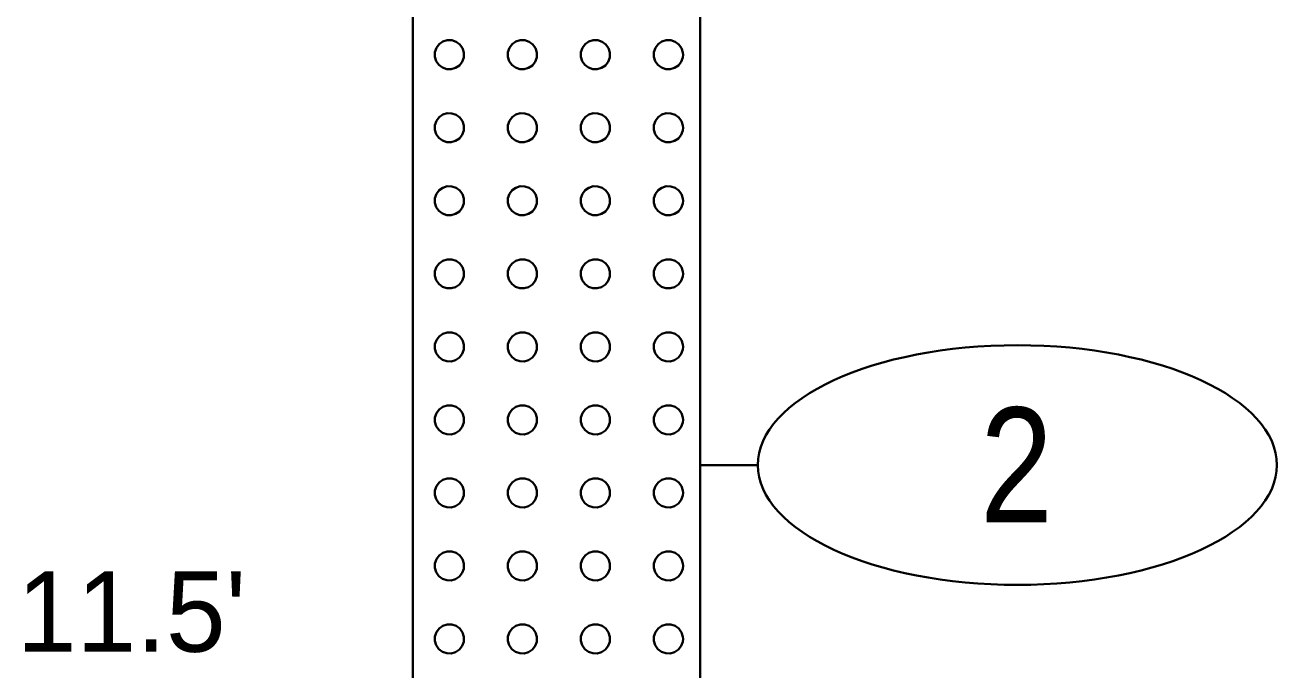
# Model space of a CAD drawing. Extents: x -76 to 974, y -1080 to -735.
# Drawn here: x -70.53 to -59.64, y -778.09 to -772.48 of the extents above; entities that cross this region are included whole.
import ezdxf
from ezdxf.enums import TextEntityAlignment as Align

# ---------------------------------------------------------------- set-up
doc = ezdxf.new("R2010")
doc.units = 0
doc.header["$LTSCALE"] = 0.36
doc.layers.add('27', color=7, linetype='Continuous', lineweight=40)

msp = doc.modelspace()

# ---------------------------------------------------------------- linework, layer by layer
at = {"layer": '27'}
for p, q in [((-67.154, -766.7053), (-67.154, -778.2053)), ((-64.654, -778.2053), (-64.654, -766.7053)), ((-64.154, -776.3053), (-64.654, -776.3053))]:
    msp.add_line(p, q, dxfattribs=at)
for points in [[(-66.7094, -772.7378), (-66.7109, -772.718), (-66.7231, -772.6804), (-66.7462, -772.6483), (-66.7781, -772.6249), (-66.8156, -772.6124), (-66.8552, -772.6121), (-66.8929, -772.6239), (-66.9252, -772.6467), (-66.9489, -772.6784), (-66.9617, -772.7158), (-66.9624, -772.7554), (-66.9509, -772.7932), (-66.9283, -772.8257), (-66.8969, -772.8497), (-66.8595, -772.8628), (-66.82, -772.8639), (-66.7821, -772.8527), (-66.7494, -772.8304), (-66.7251, -772.7991), (-66.7117, -772.7619)], [(-66.0744, -772.7378), (-66.0759, -772.718), (-66.0881, -772.6804), (-66.1112, -772.6483), (-66.1431, -772.6249), (-66.1806, -772.6124), (-66.2202, -772.6121), (-66.2579, -772.6239), (-66.2902, -772.6467), (-66.3139, -772.6784), (-66.3267, -772.7158), (-66.3274, -772.7554), (-66.3159, -772.7932), (-66.2933, -772.8257), (-66.2619, -772.8497), (-66.2245, -772.8628), (-66.185, -772.8639), (-66.1471, -772.8527), (-66.1144, -772.8304), (-66.0901, -772.7991), (-66.0767, -772.7619)], [(-65.4394, -772.7378), (-65.4409, -772.718), (-65.4531, -772.6804), (-65.4762, -772.6483), (-65.5081, -772.6249), (-65.5456, -772.6124), (-65.5852, -772.6121), (-65.6229, -772.6239), (-65.6552, -772.6467), (-65.6789, -772.6784), (-65.6917, -772.7158), (-65.6924, -772.7554), (-65.6809, -772.7932), (-65.6583, -772.8257), (-65.6269, -772.8497), (-65.5895, -772.8628), (-65.55, -772.8639), (-65.5121, -772.8527), (-65.4794, -772.8304), (-65.4551, -772.7991), (-65.4417, -772.7619)], [(-64.8044, -772.7378), (-64.8059, -772.718), (-64.8181, -772.6804), (-64.8412, -772.6483), (-64.8731, -772.6249), (-64.9106, -772.6124), (-64.9502, -772.6121), (-64.9879, -772.6239), (-65.0202, -772.6467), (-65.0439, -772.6784), (-65.0567, -772.7158), (-65.0574, -772.7554), (-65.0459, -772.7932), (-65.0233, -772.8257), (-64.9919, -772.8497), (-64.9545, -772.8628), (-64.915, -772.8639), (-64.8771, -772.8527), (-64.8444, -772.8304), (-64.8201, -772.7991), (-64.8067, -772.7619)], [(-66.7094, -773.3728), (-66.7109, -773.353), (-66.7231, -773.3154), (-66.7462, -773.2833), (-66.7781, -773.2599), (-66.8156, -773.2474), (-66.8552, -773.2471), (-66.8929, -773.2589), (-66.9252, -773.2817), (-66.9489, -773.3134), (-66.9617, -773.3508), (-66.9624, -773.3904), (-66.9509, -773.4282), (-66.9283, -773.4607), (-66.8969, -773.4847), (-66.8595, -773.4978), (-66.82, -773.4989), (-66.7821, -773.4877), (-66.7494, -773.4654), (-66.7251, -773.4341), (-66.7117, -773.3969)], [(-66.0744, -773.3728), (-66.0759, -773.353), (-66.0881, -773.3154), (-66.1112, -773.2833), (-66.1431, -773.2599), (-66.1806, -773.2474), (-66.2202, -773.2471), (-66.2579, -773.2589), (-66.2902, -773.2817), (-66.3139, -773.3134), (-66.3267, -773.3508), (-66.3274, -773.3904), (-66.3159, -773.4282), (-66.2933, -773.4607), (-66.2619, -773.4847), (-66.2245, -773.4978), (-66.185, -773.4989), (-66.1471, -773.4877), (-66.1144, -773.4654), (-66.0901, -773.4341), (-66.0767, -773.3969)], [(-65.4394, -773.3728), (-65.4409, -773.353), (-65.4531, -773.3154), (-65.4762, -773.2833), (-65.5081, -773.2599), (-65.5456, -773.2474), (-65.5852, -773.2471), (-65.6229, -773.2589), (-65.6552, -773.2817), (-65.6789, -773.3134), (-65.6917, -773.3508), (-65.6924, -773.3904), (-65.6809, -773.4282), (-65.6583, -773.4607), (-65.6269, -773.4847), (-65.5895, -773.4978), (-65.55, -773.4989), (-65.5121, -773.4877), (-65.4794, -773.4654), (-65.4551, -773.4341), (-65.4417, -773.3969)], [(-64.8044, -773.3728), (-64.8059, -773.353), (-64.8181, -773.3154), (-64.8412, -773.2833), (-64.8731, -773.2599), (-64.9106, -773.2474), (-64.9502, -773.2471), (-64.9879, -773.2589), (-65.0202, -773.2817), (-65.0439, -773.3134), (-65.0567, -773.3508), (-65.0574, -773.3904), (-65.0459, -773.4282), (-65.0233, -773.4607), (-64.9919, -773.4847), (-64.9545, -773.4978), (-64.915, -773.4989), (-64.8771, -773.4877), (-64.8444, -773.4654), (-64.8201, -773.4341), (-64.8067, -773.3969)], [(-66.7094, -774.0078), (-66.7109, -773.988), (-66.7231, -773.9504), (-66.7462, -773.9183), (-66.7781, -773.8949), (-66.8156, -773.8824), (-66.8552, -773.8821), (-66.8929, -773.8939), (-66.9252, -773.9167), (-66.9489, -773.9484), (-66.9617, -773.9858), (-66.9624, -774.0254), (-66.9509, -774.0632), (-66.9283, -774.0957), (-66.8969, -774.1197), (-66.8595, -774.1328), (-66.82, -774.1339), (-66.7821, -774.1227), (-66.7494, -774.1004), (-66.7251, -774.0691), (-66.7117, -774.0319)], [(-66.0744, -774.0078), (-66.0759, -773.988), (-66.0881, -773.9504), (-66.1112, -773.9183), (-66.1431, -773.8949), (-66.1806, -773.8824), (-66.2202, -773.8821), (-66.2579, -773.8939), (-66.2902, -773.9167), (-66.3139, -773.9484), (-66.3267, -773.9858), (-66.3274, -774.0254), (-66.3159, -774.0632), (-66.2933, -774.0957), (-66.2619, -774.1197), (-66.2245, -774.1328), (-66.185, -774.1339), (-66.1471, -774.1227), (-66.1144, -774.1004), (-66.0901, -774.0691), (-66.0767, -774.0319)], [(-65.4394, -774.0078), (-65.4409, -773.988), (-65.4531, -773.9504), (-65.4762, -773.9183), (-65.5081, -773.8949), (-65.5456, -773.8824), (-65.5852, -773.8821), (-65.6229, -773.8939), (-65.6552, -773.9167), (-65.6789, -773.9484), (-65.6917, -773.9858), (-65.6924, -774.0254), (-65.6809, -774.0632), (-65.6583, -774.0957), (-65.6269, -774.1197), (-65.5895, -774.1328), (-65.55, -774.1339), (-65.5121, -774.1227), (-65.4794, -774.1004), (-65.4551, -774.0691), (-65.4417, -774.0319)], [(-64.8044, -774.0078), (-64.8059, -773.988), (-64.8181, -773.9504), (-64.8412, -773.9183), (-64.8731, -773.8949), (-64.9106, -773.8824), (-64.9502, -773.8821), (-64.9879, -773.8939), (-65.0202, -773.9167), (-65.0439, -773.9484), (-65.0567, -773.9858), (-65.0574, -774.0254), (-65.0459, -774.0632), (-65.0233, -774.0957), (-64.9919, -774.1197), (-64.9545, -774.1328), (-64.915, -774.1339), (-64.8771, -774.1227), (-64.8444, -774.1004), (-64.8201, -774.0691), (-64.8067, -774.0319)], [(-66.7094, -774.6428), (-66.7109, -774.623), (-66.7231, -774.5854), (-66.7462, -774.5533), (-66.7781, -774.5299), (-66.8156, -774.5174), (-66.8552, -774.5171), (-66.8929, -774.5289), (-66.9252, -774.5517), (-66.9489, -774.5834), (-66.9617, -774.6208), (-66.9624, -774.6604), (-66.9509, -774.6982), (-66.9283, -774.7307), (-66.8969, -774.7547), (-66.8595, -774.7678), (-66.82, -774.7689), (-66.7821, -774.7577), (-66.7494, -774.7354), (-66.7251, -774.7041), (-66.7117, -774.6669)], [(-66.0744, -774.6428), (-66.0759, -774.623), (-66.0881, -774.5854), (-66.1112, -774.5533), (-66.1431, -774.5299), (-66.1806, -774.5174), (-66.2202, -774.5171), (-66.2579, -774.5289), (-66.2902, -774.5517), (-66.3139, -774.5834), (-66.3267, -774.6208), (-66.3274, -774.6604), (-66.3159, -774.6982), (-66.2933, -774.7307), (-66.2619, -774.7547), (-66.2245, -774.7678), (-66.185, -774.7689), (-66.1471, -774.7577), (-66.1144, -774.7354), (-66.0901, -774.7041), (-66.0767, -774.6669)], [(-65.4394, -774.6428), (-65.4409, -774.623), (-65.4531, -774.5854), (-65.4762, -774.5533), (-65.5081, -774.5299), (-65.5456, -774.5174), (-65.5852, -774.5171), (-65.6229, -774.5289), (-65.6552, -774.5517), (-65.6789, -774.5834), (-65.6917, -774.6208), (-65.6924, -774.6604), (-65.6809, -774.6982), (-65.6583, -774.7307), (-65.6269, -774.7547), (-65.5895, -774.7678), (-65.55, -774.7689), (-65.5121, -774.7577), (-65.4794, -774.7354), (-65.4551, -774.7041), (-65.4417, -774.6669)], [(-64.8044, -774.6428), (-64.8059, -774.623), (-64.8181, -774.5854), (-64.8412, -774.5533), (-64.8731, -774.5299), (-64.9106, -774.5174), (-64.9502, -774.5171), (-64.9879, -774.5289), (-65.0202, -774.5517), (-65.0439, -774.5834), (-65.0567, -774.6208), (-65.0574, -774.6604), (-65.0459, -774.6982), (-65.0233, -774.7307), (-64.9919, -774.7547), (-64.9545, -774.7678), (-64.915, -774.7689), (-64.8771, -774.7577), (-64.8444, -774.7354), (-64.8201, -774.7041), (-64.8067, -774.6669)], [(-66.7094, -775.2778), (-66.7109, -775.258), (-66.7231, -775.2204), (-66.7462, -775.1883), (-66.7781, -775.1649), (-66.8156, -775.1524), (-66.8552, -775.1521), (-66.8929, -775.1639), (-66.9252, -775.1867), (-66.9489, -775.2184), (-66.9617, -775.2558), (-66.9624, -775.2954), (-66.9509, -775.3332), (-66.9283, -775.3657), (-66.8969, -775.3897), (-66.8595, -775.4028), (-66.82, -775.4039), (-66.7821, -775.3927), (-66.7494, -775.3704), (-66.7251, -775.3391), (-66.7117, -775.3019)], [(-66.0744, -775.2778), (-66.0759, -775.258), (-66.0881, -775.2204), (-66.1112, -775.1883), (-66.1431, -775.1649), (-66.1806, -775.1524), (-66.2202, -775.1521), (-66.2579, -775.1639), (-66.2902, -775.1867), (-66.3139, -775.2184), (-66.3267, -775.2558), (-66.3274, -775.2954), (-66.3159, -775.3332), (-66.2933, -775.3657), (-66.2619, -775.3897), (-66.2245, -775.4028), (-66.185, -775.4039), (-66.1471, -775.3927), (-66.1144, -775.3704), (-66.0901, -775.3391), (-66.0767, -775.3019)], [(-65.4394, -775.2778), (-65.4409, -775.258), (-65.4531, -775.2204), (-65.4762, -775.1883), (-65.5081, -775.1649), (-65.5456, -775.1524), (-65.5852, -775.1521), (-65.6229, -775.1639), (-65.6552, -775.1867), (-65.6789, -775.2184), (-65.6917, -775.2558), (-65.6924, -775.2954), (-65.6809, -775.3332), (-65.6583, -775.3657), (-65.6269, -775.3897), (-65.5895, -775.4028), (-65.55, -775.4039), (-65.5121, -775.3927), (-65.4794, -775.3704), (-65.4551, -775.3391), (-65.4417, -775.3019)], [(-64.8044, -775.2778), (-64.8059, -775.258), (-64.8181, -775.2204), (-64.8412, -775.1883), (-64.8731, -775.1649), (-64.9106, -775.1524), (-64.9502, -775.1521), (-64.9879, -775.1639), (-65.0202, -775.1867), (-65.0439, -775.2184), (-65.0567, -775.2558), (-65.0574, -775.2954), (-65.0459, -775.3332), (-65.0233, -775.3657), (-64.9919, -775.3897), (-64.9545, -775.4028), (-64.915, -775.4039), (-64.8771, -775.3927), (-64.8444, -775.3704), (-64.8201, -775.3391), (-64.8067, -775.3019)], [(-66.7094, -775.9128), (-66.7109, -775.893), (-66.7231, -775.8554), (-66.7462, -775.8233), (-66.7781, -775.7999), (-66.8156, -775.7874), (-66.8552, -775.7871), (-66.8929, -775.7989), (-66.9252, -775.8217), (-66.9489, -775.8534), (-66.9617, -775.8908), (-66.9624, -775.9304), (-66.9509, -775.9682), (-66.9283, -776.0007), (-66.8969, -776.0247), (-66.8595, -776.0378), (-66.82, -776.0389), (-66.7821, -776.0277), (-66.7494, -776.0054), (-66.7251, -775.9741), (-66.7117, -775.9369)], [(-66.0744, -775.9128), (-66.0759, -775.893), (-66.0881, -775.8554), (-66.1112, -775.8233), (-66.1431, -775.7999), (-66.1806, -775.7874), (-66.2202, -775.7871), (-66.2579, -775.7989), (-66.2902, -775.8217), (-66.3139, -775.8534), (-66.3267, -775.8908), (-66.3274, -775.9304), (-66.3159, -775.9682), (-66.2933, -776.0007), (-66.2619, -776.0247), (-66.2245, -776.0378), (-66.185, -776.0389), (-66.1471, -776.0277), (-66.1144, -776.0054), (-66.0901, -775.9741), (-66.0767, -775.9369)], [(-65.4394, -775.9128), (-65.4409, -775.893), (-65.4531, -775.8554), (-65.4762, -775.8233), (-65.5081, -775.7999), (-65.5456, -775.7874), (-65.5852, -775.7871), (-65.6229, -775.7989), (-65.6552, -775.8217), (-65.6789, -775.8534), (-65.6917, -775.8908), (-65.6924, -775.9304), (-65.6809, -775.9682), (-65.6583, -776.0007), (-65.6269, -776.0247), (-65.5895, -776.0378), (-65.55, -776.0389), (-65.5121, -776.0277), (-65.4794, -776.0054), (-65.4551, -775.9741), (-65.4417, -775.9369)], [(-64.8044, -775.9128), (-64.8059, -775.893), (-64.8181, -775.8554), (-64.8412, -775.8233), (-64.8731, -775.7999), (-64.9106, -775.7874), (-64.9502, -775.7871), (-64.9879, -775.7989), (-65.0202, -775.8217), (-65.0439, -775.8534), (-65.0567, -775.8908), (-65.0574, -775.9304), (-65.0459, -775.9682), (-65.0233, -776.0007), (-64.9919, -776.0247), (-64.9545, -776.0378), (-64.915, -776.0389), (-64.8771, -776.0277), (-64.8444, -776.0054), (-64.8201, -775.9741), (-64.8067, -775.9369)], [(-66.7094, -776.5478), (-66.7109, -776.528), (-66.7231, -776.4904), (-66.7462, -776.4583), (-66.7781, -776.4349), (-66.8156, -776.4224), (-66.8552, -776.4221), (-66.8929, -776.4339), (-66.9252, -776.4567), (-66.9489, -776.4884), (-66.9617, -776.5258), (-66.9624, -776.5654), (-66.9509, -776.6032), (-66.9283, -776.6357), (-66.8969, -776.6597), (-66.8595, -776.6728), (-66.82, -776.6739), (-66.7821, -776.6627), (-66.7494, -776.6404), (-66.7251, -776.6091), (-66.7117, -776.5719)], [(-66.0744, -776.5478), (-66.0759, -776.528), (-66.0881, -776.4904), (-66.1112, -776.4583), (-66.1431, -776.4349), (-66.1806, -776.4224), (-66.2202, -776.4221), (-66.2579, -776.4339), (-66.2902, -776.4567), (-66.3139, -776.4884), (-66.3267, -776.5258), (-66.3274, -776.5654), (-66.3159, -776.6032), (-66.2933, -776.6357), (-66.2619, -776.6597), (-66.2245, -776.6728), (-66.185, -776.6739), (-66.1471, -776.6627), (-66.1144, -776.6404), (-66.0901, -776.6091), (-66.0767, -776.5719)], [(-65.4394, -776.5478), (-65.4409, -776.528), (-65.4531, -776.4904), (-65.4762, -776.4583), (-65.5081, -776.4349), (-65.5456, -776.4224), (-65.5852, -776.4221), (-65.6229, -776.4339), (-65.6552, -776.4567), (-65.6789, -776.4884), (-65.6917, -776.5258), (-65.6924, -776.5654), (-65.6809, -776.6032), (-65.6583, -776.6357), (-65.6269, -776.6597), (-65.5895, -776.6728), (-65.55, -776.6739), (-65.5121, -776.6627), (-65.4794, -776.6404), (-65.4551, -776.6091), (-65.4417, -776.5719)], [(-64.8044, -776.5478), (-64.8059, -776.528), (-64.8181, -776.4904), (-64.8412, -776.4583), (-64.8731, -776.4349), (-64.9106, -776.4224), (-64.9502, -776.4221), (-64.9879, -776.4339), (-65.0202, -776.4567), (-65.0439, -776.4884), (-65.0567, -776.5258), (-65.0574, -776.5654), (-65.0459, -776.6032), (-65.0233, -776.6357), (-64.9919, -776.6597), (-64.9545, -776.6728), (-64.915, -776.6739), (-64.8771, -776.6627), (-64.8444, -776.6404), (-64.8201, -776.6091), (-64.8067, -776.5719)], [(-66.7094, -777.1828), (-66.7109, -777.163), (-66.7231, -777.1254), (-66.7462, -777.0933), (-66.7781, -777.0699), (-66.8156, -777.0574), (-66.8552, -777.0571), (-66.8929, -777.0689), (-66.9252, -777.0917), (-66.9489, -777.1234), (-66.9617, -777.1608), (-66.9624, -777.2004), (-66.9509, -777.2382), (-66.9283, -777.2707), (-66.8969, -777.2947), (-66.8595, -777.3078), (-66.82, -777.3089), (-66.7821, -777.2977), (-66.7494, -777.2754), (-66.7251, -777.2441), (-66.7117, -777.2069)], [(-66.0744, -777.1828), (-66.0759, -777.163), (-66.0881, -777.1254), (-66.1112, -777.0933), (-66.1431, -777.0699), (-66.1806, -777.0574), (-66.2202, -777.0571), (-66.2579, -777.0689), (-66.2902, -777.0917), (-66.3139, -777.1234), (-66.3267, -777.1608), (-66.3274, -777.2004), (-66.3159, -777.2382), (-66.2933, -777.2707), (-66.2619, -777.2947), (-66.2245, -777.3078), (-66.185, -777.3089), (-66.1471, -777.2977), (-66.1144, -777.2754), (-66.0901, -777.2441), (-66.0767, -777.2069)], [(-65.4394, -777.1828), (-65.4409, -777.163), (-65.4531, -777.1254), (-65.4762, -777.0933), (-65.5081, -777.0699), (-65.5456, -777.0574), (-65.5852, -777.0571), (-65.6229, -777.0689), (-65.6552, -777.0917), (-65.6789, -777.1234), (-65.6917, -777.1608), (-65.6924, -777.2004), (-65.6809, -777.2382), (-65.6583, -777.2707), (-65.6269, -777.2947), (-65.5895, -777.3078), (-65.55, -777.3089), (-65.5121, -777.2977), (-65.4794, -777.2754), (-65.4551, -777.2441), (-65.4417, -777.2069)], [(-64.8044, -777.1828), (-64.8059, -777.163), (-64.8181, -777.1254), (-64.8412, -777.0933), (-64.8731, -777.0699), (-64.9106, -777.0574), (-64.9502, -777.0571), (-64.9879, -777.0689), (-65.0202, -777.0917), (-65.0439, -777.1234), (-65.0567, -777.1608), (-65.0574, -777.2004), (-65.0459, -777.2382), (-65.0233, -777.2707), (-64.9919, -777.2947), (-64.9545, -777.3078), (-64.915, -777.3089), (-64.8771, -777.2977), (-64.8444, -777.2754), (-64.8201, -777.2441), (-64.8067, -777.2069)], [(-66.7094, -777.8178), (-66.7109, -777.798), (-66.7231, -777.7604), (-66.7462, -777.7283), (-66.7781, -777.7049), (-66.8156, -777.6924), (-66.8552, -777.6921), (-66.8929, -777.7039), (-66.9252, -777.7267), (-66.9489, -777.7584), (-66.9617, -777.7958), (-66.9624, -777.8354), (-66.9509, -777.8732), (-66.9283, -777.9057), (-66.8969, -777.9297), (-66.8595, -777.9428), (-66.82, -777.9439), (-66.7821, -777.9327), (-66.7494, -777.9104), (-66.7251, -777.8791), (-66.7117, -777.8419)], [(-66.0744, -777.8178), (-66.0759, -777.798), (-66.0881, -777.7604), (-66.1112, -777.7283), (-66.1431, -777.7049), (-66.1806, -777.6924), (-66.2202, -777.6921), (-66.2579, -777.7039), (-66.2902, -777.7267), (-66.3139, -777.7584), (-66.3267, -777.7958), (-66.3274, -777.8354), (-66.3159, -777.8732), (-66.2933, -777.9057), (-66.2619, -777.9297), (-66.2245, -777.9428), (-66.185, -777.9439), (-66.1471, -777.9327), (-66.1144, -777.9104), (-66.0901, -777.8791), (-66.0767, -777.8419)], [(-65.4394, -777.8178), (-65.4409, -777.798), (-65.4531, -777.7604), (-65.4762, -777.7283), (-65.5081, -777.7049), (-65.5456, -777.6924), (-65.5852, -777.6921), (-65.6229, -777.7039), (-65.6552, -777.7267), (-65.6789, -777.7584), (-65.6917, -777.7958), (-65.6924, -777.8354), (-65.6809, -777.8732), (-65.6583, -777.9057), (-65.6269, -777.9297), (-65.5895, -777.9428), (-65.55, -777.9439), (-65.5121, -777.9327), (-65.4794, -777.9104), (-65.4551, -777.8791), (-65.4417, -777.8419)], [(-64.8044, -777.8178), (-64.8059, -777.798), (-64.8181, -777.7604), (-64.8412, -777.7283), (-64.8731, -777.7049), (-64.9106, -777.6924), (-64.9502, -777.6921), (-64.9879, -777.7039), (-65.0202, -777.7267), (-65.0439, -777.7584), (-65.0567, -777.7958), (-65.0574, -777.8354), (-65.0459, -777.8732), (-65.0233, -777.9057), (-64.9919, -777.9297), (-64.9545, -777.9428), (-64.915, -777.9439), (-64.8771, -777.9327), (-64.8444, -777.9104), (-64.8201, -777.8791), (-64.8067, -777.8419)]]:
    msp.add_lwpolyline(points, close=True, dxfattribs=at)
msp.add_ellipse((-61.8966, -776.3053), major_axis=(2.2574, 0), ratio=0.461538, dxfattribs=at)

# ---------------------------------------------------------------- texts
at = {"layer": '27', "width": 0.85}
msp.add_text('2', height=1, dxfattribs=at).set_placement((-61.9039, -776.8052), align=Align.CENTER)
at = {"layer": '27'}
msp.add_text("11.5'", height=0.6976, dxfattribs=at).set_placement((-70.5974, -777.9289))

doc.saveas('drawing.dxf')
